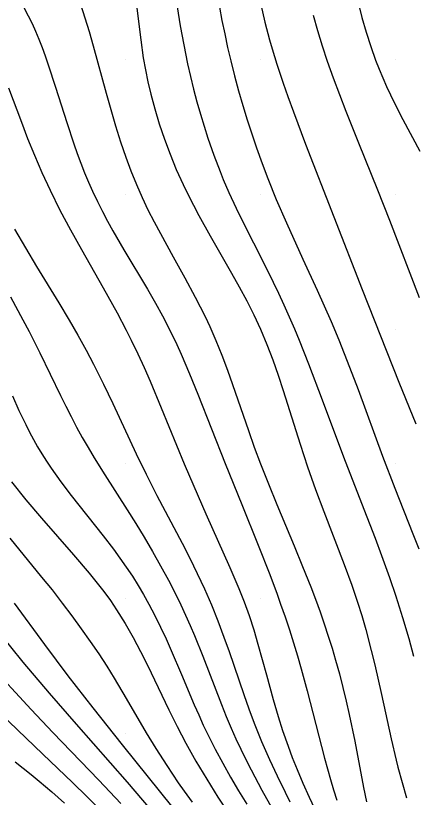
# Model space of a CAD drawing. Extents: x 2602990 to 2605851, y 618069 to 619180.
# Drawn here: x 2604155.92 to 2604170.67, y 618592.62 to 618621.63 of the extents above; entities that cross this region are included whole.
import ezdxf

# ---------------------------------------------------------------- set-up
doc = ezdxf.new("R2010")
doc.units = 0
for name, color, linetype in [('Default', 7, 'Continuous'), ('DTM Contours Major', 7, 'Continuous'), ('DTM Contours Minor', 7, 'Continuous'), ('Exist DTM Breakline', 7, 'Continuous'), ('Exist DTM Scan Elevation Point', 7, 'Continuous')]:
    doc.layers.add(name, color=color, linetype=linetype)

# ---------------------------------------------------------------- blocks, each defined once
blk = doc.blocks.new('POINT_DISPLAY')
at = {"layer": 'Default'}
blk.add_line((0, 0), (0, 0), dxfattribs=at)

msp = doc.modelspace()

# ---------------------------------------------------------------- linework, layer by layer
at = {"layer": 'DTM Contours Major'}
msp.add_lwpolyline([(2604155.877, 618613.71), (2604156.28, 618613.015), (2604156.695, 618612.323), (2604157.518, 618610.978), (2604157.902, 618610.336), (2604158.228, 618609.769), (2604158.528, 618609.224), (2604158.805, 618608.7), (2604159.182, 618607.952), (2604159.521, 618607.245), (2604160.389, 618605.366), (2604160.753, 618604.616), (2604161.158, 618603.827), (2604162.089, 618602.059), (2604162.373, 618601.502), (2604162.652, 618600.934), (2604162.919, 618600.36), (2604163.177, 618599.767), (2604163.418, 618599.17), (2604163.645, 618598.568), (2604163.832, 618598.04), (2604164.378, 618596.437), (2604164.567, 618595.902), (2604164.765, 618595.369), (2604165.035, 618594.698), (2604165.328, 618594.027), (2604165.613, 618593.419), (2604165.913, 618592.809), (2604166.091, 618592.459)], dxfattribs=at)
at = {"layer": 'DTM Contours Minor'}
for points in [[(2604158.318, 618622.058), (2604158.483, 618621.558), (2604158.639, 618621.042), (2604158.79, 618620.512), (2604159.272, 618618.756), (2604159.444, 618618.148), (2604159.622, 618617.547), (2604159.808, 618616.957), (2604160.003, 618616.383), (2604160.194, 618615.87), (2604160.395, 618615.373), (2604160.608, 618614.888), (2604160.826, 618614.432), (2604161.053, 618613.984), (2604161.288, 618613.543), (2604161.764, 618612.682), (2604162.199, 618611.901), (2604162.582, 618611.187), (2604162.766, 618610.829), (2604162.944, 618610.468), (2604163.115, 618610.103), (2604163.345, 618609.577), (2604163.565, 618609.035), (2604163.778, 618608.47), (2604163.966, 618607.941), (2604164.554, 618606.231), (2604164.769, 618605.623), (2604165, 618605), (2604165.293, 618604.253), (2604165.604, 618603.491), (2604166.247, 618601.953), (2604166.562, 618601.189), (2604166.861, 618600.438), (2604167.038, 618599.971), (2604167.207, 618599.51), (2604167.365, 618599.056), (2604167.514, 618598.606), (2604167.655, 618598.16), (2604167.786, 618597.717), (2604167.926, 618597.207), (2604168.056, 618596.7), (2604168.177, 618596.196), (2604168.289, 618595.695), (2604168.495, 618594.703), (2604168.823, 618592.991), (2604168.93, 618592.453)], [(2604160.372, 618622.216), (2604160.555, 618620.732), (2604160.653, 618620.07), (2604160.732, 618619.623), (2604160.823, 618619.176), (2604160.928, 618618.725), (2604161.075, 618618.174), (2604161.244, 618617.616), (2604161.434, 618617.053), (2604161.646, 618616.488), (2604161.877, 618615.926), (2604162.128, 618615.369), (2604162.315, 618614.984), (2604162.511, 618614.601), (2604162.713, 618614.221), (2604163.136, 618613.463), (2604163.929, 618612.08), (2604164.213, 618611.571), (2604164.489, 618611.055), (2604164.753, 618610.532), (2604165, 618610), (2604165.237, 618609.434), (2604165.454, 618608.861), (2604165.655, 618608.287), (2604165.843, 618607.716), (2604166.467, 618605.731), (2604166.745, 618604.894), (2604167.045, 618604.051), (2604167.354, 618603.225), (2604168.107, 618601.264), (2604168.386, 618600.497), (2604168.599, 618599.864), (2604168.754, 618599.365), (2604168.9, 618598.856), (2604169.106, 618598.072), (2604169.235, 618597.536), (2604169.485, 618596.438), (2604169.847, 618594.798), (2604170.032, 618594.007), (2604170.098, 618593.742), (2604170.247, 618593.175), (2604170.41, 618592.606)], [(2604165.008, 618622.044), (2604165.16, 618621.392), (2604165.333, 618620.736), (2604165.428, 618620.404), (2604165.602, 618619.836), (2604165.841, 618619.124), (2604166.015, 618618.629), (2604166.223, 618618.06), (2604166.674, 618616.869), (2604168.764, 618611.469), (2604170.125, 618608.026), (2604170.756, 618606.482)], [(2604168.628, 618622.072), (2604168.761, 618621.565), (2604168.919, 618621.017), (2604169.088, 618620.49), (2604169.27, 618619.981), (2604169.4, 618619.65), (2604169.535, 618619.324), (2604169.677, 618619.005), (2604169.823, 618618.691), (2604169.973, 618618.382), (2604170.282, 618617.78), (2604170.907, 618616.601)], [(2604156.22, 618621.94), (2604156.388, 618621.628), (2604156.526, 618621.346), (2604156.656, 618621.056), (2604156.781, 618620.758), (2604156.9, 618620.451), (2604157.015, 618620.137), (2604157.127, 618619.815), (2604157.402, 618618.974), (2604157.812, 618617.671), (2604158.077, 618616.873), (2604158.204, 618616.514), (2604158.337, 618616.158), (2604158.475, 618615.806), (2604158.619, 618615.458), (2604158.77, 618615.115), (2604158.949, 618614.738), (2604159.135, 618614.368), (2604159.328, 618614.004), (2604159.525, 618613.647), (2604159.929, 618612.948), (2604160.804, 618611.484), (2604161.104, 618610.962), (2604161.36, 618610.492), (2604161.608, 618610.014), (2604161.893, 618609.424), (2604162.054, 618609.071), (2604162.37, 618608.341), (2604162.681, 618607.582), (2604163.69, 618605.006), (2604164.302, 618603.495), (2604164.915, 618601.986), (2604165.345, 618600.889), (2604165.616, 618600.161), (2604165.747, 618599.796), (2604165.912, 618599.315), (2604166.07, 618598.833), (2604166.222, 618598.351), (2604166.368, 618597.871), (2604166.506, 618597.392), (2604166.732, 618596.571), (2604167.376, 618594.07), (2604167.594, 618593.285), (2604167.71, 618592.898), (2604167.831, 618592.515)], [(2604161.914, 618621.959), (2604162.026, 618621.254), (2604162.152, 618620.55), (2604162.296, 618619.848), (2604162.404, 618619.373), (2604162.52, 618618.901), (2604162.644, 618618.434), (2604162.775, 618617.976), (2604162.91, 618617.527), (2604163.051, 618617.09), (2604163.27, 618616.456), (2604163.499, 618615.849), (2604163.618, 618615.556), (2604163.826, 618615.072), (2604164.097, 618614.49), (2604164.41, 618613.854), (2604165.071, 618612.551), (2604165.467, 618611.747), (2604165.667, 618611.328), (2604165.865, 618610.899), (2604166.062, 618610.461), (2604166.255, 618610.015), (2604166.432, 618609.588), (2604166.778, 618608.716), (2604167.286, 618607.372), (2604168.078, 618605.256), (2604168.746, 618603.537), (2604169.249, 618602.24), (2604169.492, 618601.595), (2604169.785, 618600.783), (2604170.021, 618600.089), (2604170.271, 618599.293), (2604170.496, 618598.522), (2604170.678, 618597.867)], [(2604163.477, 618621.95), (2604163.571, 618621.454), (2604163.672, 618620.956), (2604163.78, 618620.457), (2604163.896, 618619.957), (2604164.035, 618619.402), (2604164.183, 618618.85), (2604164.339, 618618.305), (2604164.502, 618617.768), (2604164.672, 618617.242), (2604164.846, 618616.73), (2604165.055, 618616.15), (2604165.271, 618615.584), (2604165.586, 618614.81), (2604165.962, 618613.941), (2604166.571, 618612.6), (2604167.1, 618611.445), (2604167.362, 618610.863), (2604167.615, 618610.282), (2604167.9, 618609.602), (2604168.302, 618608.589), (2604168.617, 618607.755), (2604169.529, 618605.281), (2604169.985, 618604.096), (2604170.651, 618602.405), (2604170.866, 618601.85)], [(2604166.951, 618621.649), (2604167.114, 618621.083), (2604167.289, 618620.517), (2604167.475, 618619.951), (2604167.695, 618619.324), (2604167.925, 618618.703), (2604168.161, 618618.091), (2604168.635, 618616.911), (2604169.344, 618615.167), (2604169.787, 618614.042), (2604170.884, 618611.168)], [(2604155.65, 618618.959), (2604156.131, 618617.681), (2604156.364, 618617.078), (2604156.617, 618616.451), (2604156.893, 618615.807), (2604157.195, 618615.153), (2604157.563, 618614.416), (2604157.955, 618613.68), (2604158.36, 618612.95), (2604159.169, 618611.527), (2604159.68, 618610.607), (2604160.023, 618609.957), (2604160.206, 618609.591), (2604160.451, 618609.081), (2604160.683, 618608.575), (2604160.903, 618608.073), (2604161.321, 618607.078), (2604162.17, 618604.997), (2604162.523, 618604.166), (2604162.97, 618603.148), (2604163.864, 618601.15), (2604164.194, 618600.376), (2604164.393, 618599.873), (2604164.573, 618599.372), (2604164.746, 618598.842), (2604164.904, 618598.311), (2604165.218, 618597.172), (2604165.469, 618596.257), (2604165.656, 618595.616), (2604165.816, 618595.108), (2604166.019, 618594.521), (2604166.179, 618594.094), (2604166.357, 618593.651), (2604166.571, 618593.15), (2604166.805, 618592.631), (2604167.308, 618591.557)], [(2604155.725, 618611.195), (2604156.191, 618610.34), (2604156.414, 618609.913), (2604156.812, 618609.114), (2604157.577, 618607.532), (2604157.774, 618607.14), (2604157.974, 618606.751), (2604158.18, 618606.365), (2604158.391, 618605.982), (2604158.608, 618605.601), (2604158.832, 618605.222), (2604159.226, 618604.586), (2604160.054, 618603.29), (2604160.37, 618602.786), (2604160.684, 618602.272), (2604160.993, 618601.748), (2604161.293, 618601.218), (2604161.583, 618600.684), (2604161.857, 618600.148), (2604162.041, 618599.767), (2604162.218, 618599.385), (2604162.386, 618599.004), (2604162.548, 618598.623), (2604162.857, 618597.86), (2604163.548, 618596.066), (2604163.726, 618595.623), (2604163.912, 618595.185), (2604164.086, 618594.796), (2604164.267, 618594.411), (2604164.455, 618594.028), (2604164.649, 618593.647), (2604165.054, 618592.889), (2604165.559, 618591.989)], [(2604155.8, 618607.52), (2604156.04, 618606.981), (2604156.291, 618606.457), (2604156.433, 618606.178), (2604156.581, 618605.904), (2604156.735, 618605.634), (2604156.894, 618605.368), (2604157.06, 618605.104), (2604157.233, 618604.843), (2604157.596, 618604.332), (2604157.978, 618603.826), (2604159.165, 618602.329), (2604159.545, 618601.831), (2604159.788, 618601.498), (2604160.022, 618601.163), (2604160.246, 618600.826), (2604160.46, 618600.486), (2604160.665, 618600.144), (2604160.86, 618599.797), (2604161.083, 618599.372), (2604161.295, 618598.942), (2604161.497, 618598.507), (2604161.692, 618598.068), (2604162.068, 618597.183), (2604162.543, 618596.056), (2604162.708, 618595.679), (2604162.879, 618595.303), (2604163.058, 618594.926), (2604163.321, 618594.406), (2604163.598, 618593.889), (2604163.887, 618593.375), (2604164.185, 618592.867), (2604164.489, 618592.366)], [(2604155.766, 618604.332), (2604156.299, 618603.66), (2604156.875, 618602.983), (2604158.069, 618601.622), (2604158.646, 618600.94), (2604159.183, 618600.259), (2604159.43, 618599.921), (2604159.661, 618599.581), (2604159.984, 618599.069), (2604160.279, 618598.555), (2604160.553, 618598.038), (2604160.812, 618597.521), (2604161.6, 618595.872), (2604161.904, 618595.256), (2604162.229, 618594.635), (2604162.603, 618593.969), (2604163.003, 618593.299), (2604163.422, 618592.629), (2604163.855, 618591.966)], [(2604155.709, 618602.238), (2604156.881, 618600.799), (2604157.268, 618600.317), (2604157.647, 618599.834), (2604158.008, 618599.357), (2604158.354, 618598.881), (2604158.685, 618598.409), (2604158.999, 618597.944), (2604159.296, 618597.487), (2604159.574, 618597.043), (2604160.022, 618596.291), (2604160.76, 618595.017), (2604161.117, 618594.428), (2604161.52, 618593.799), (2604161.949, 618593.165), (2604162.173, 618592.847), (2604162.465, 618592.444)], [(2604155.863, 618599.83), (2604156.992, 618598.289), (2604157.859, 618597.131), (2604158.777, 618595.943), (2604159.87, 618594.566), (2604161.751, 618592.228)], [(2604155.254, 618598.772), (2604156.187, 618597.644), (2604157.166, 618596.486), (2604158.159, 618595.337), (2604160.053, 618593.182), (2604160.91, 618592.183)], [(2604153.463, 618597.541), (2604156.927, 618594.225), (2604158.029, 618593.169), (2604158.568, 618592.644), (2604159.091, 618592.124)], [(2604154.892, 618597.608), (2604156.495, 618595.885), (2604157.301, 618595.031), (2604159, 618593.26), (2604159.413, 618592.822), (2604159.818, 618592.387)], [(2604155.902, 618593.941), (2604156.49, 618593.469), (2604156.785, 618593.225), (2604157.26, 618592.825), (2604157.736, 618592.411)]]:
    msp.add_lwpolyline(points, dxfattribs=at)
at = {"layer": 'Exist DTM Breakline'}
msp.add_spline([(2604056.195, 618608.101), (2604070.612, 618564.846), (2604060.948, 618498.617), (2604052.223, 618447.183), (2604051.568, 618445.166), (2604051.779, 618438.355), (2604056.316, 618420.051), (2604056.045, 618414.227), (2604060.112, 618404.174), (2604065.814, 618393.977), (2604079.591, 618374.932), (2604102.645, 618354.376), (2604129.573, 618330.438), (2604185.644, 618288.739), (2604229.181, 618260.22), (2604259.941, 618240.43), (2604275.412, 618231.212), (2604276.014, 618212.47)], degree=3, dxfattribs=at)

# ---------------------------------------------------------------- block references
at = {"layer": 'Exist DTM Scan Elevation Point', "xscale": 1.3123333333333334, "yscale": 1.3123333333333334}
for p in [(2604160, 618620), (2604165, 618620), (2604170, 618620), (2604160, 618615), (2604165, 618615), (2604170, 618615), (2604160, 618610), (2604165, 618610), (2604170, 618610), (2604160, 618605), (2604165, 618605), (2604170, 618605), (2604160, 618600), (2604165, 618600), (2604170, 618600), (2604160, 618595), (2604165, 618595), (2604170, 618595)]:
    msp.add_blockref('POINT_DISPLAY', p, dxfattribs=at)

doc.saveas('drawing.dxf')
